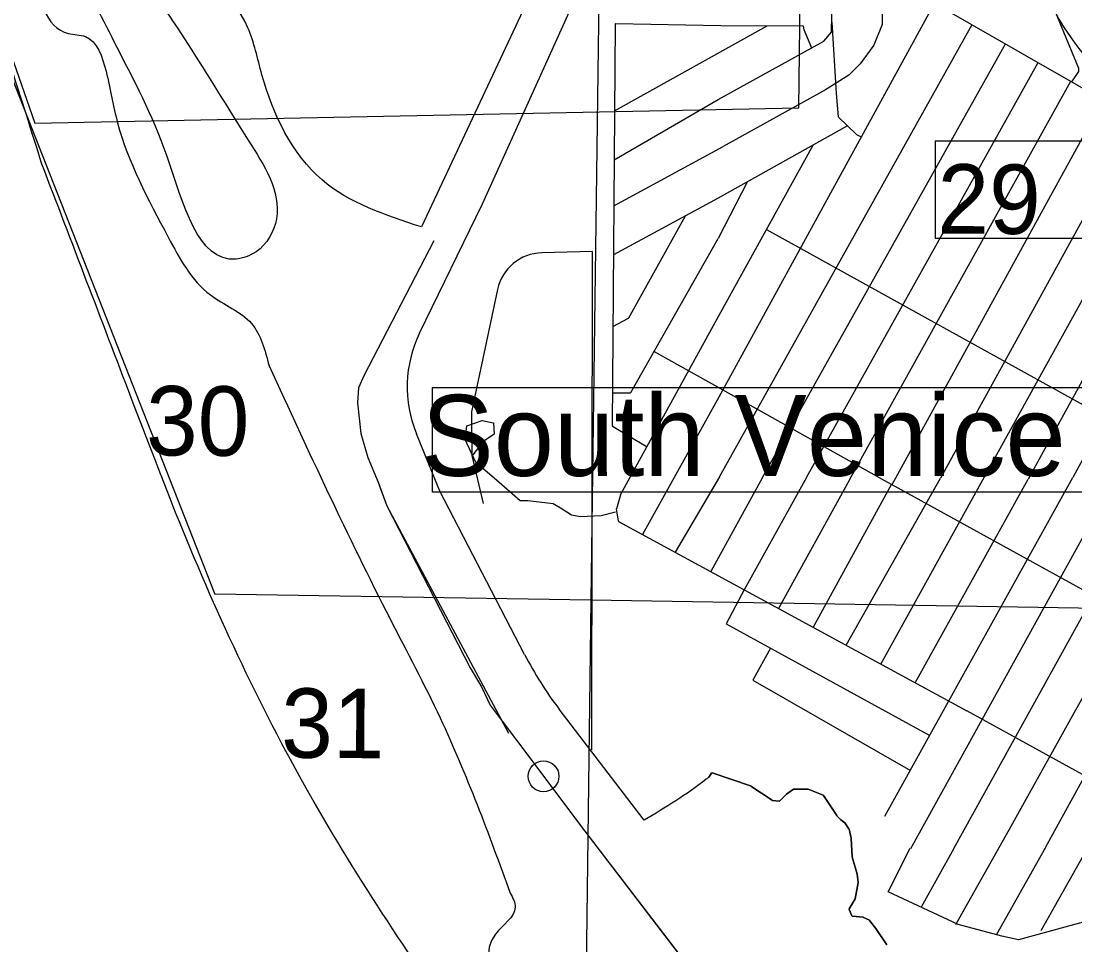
# Model space of a CAD drawing. Extents: x 408847 to 817539, y 923858 to 1151780.
# Drawn here: x 511231 to 518063, y 985378 to 991366 of the extents above; entities that cross this region are included whole.
import ezdxf

# ---------------------------------------------------------------- set-up
doc = ezdxf.new("R2010")
doc.units = 0
for name, color, linetype in [('Cities Incorporated Linear Boundaries', 7, 'Continuous'), ('Lakes and Ponds', 7, 'Continuous'), ('Level 12', 7, 'Continuous'), ('Level 39', 7, 'Continuous'), ('Level 43', 7, 'Continuous'), ('Local Roads Paved', 7, 'Continuous'), ('Masks for Text', 7, 'Continuous'), ('Narrow River Creek and Branch and Slough', 7, 'Continuous'), ('Section Lines', 7, 'Continuous')]:
    doc.layers.add(name, color=color, linetype=linetype)

msp = doc.modelspace()

# ---------------------------------------------------------------- linework, layer by layer
at = {"layer": 'Cities Incorporated Linear Boundaries'}
msp.add_line((509027.3, 997257.2), (511320.6, 990703), dxfattribs=at)
msp.add_lwpolyline([(511320.6, 990703), (516273.2, 990804.1), (516321.8, 994864.3), (516248.9, 999274.6), (515428.9, 999250.2), (514815.4, 999785.1), (514499.6, 999420.4), (514526.9, 998806.5), (514110.8, 998812.6), (514078.4, 999738.4)], dxfattribs=at)
at = {"layer": 'Lakes and Ponds'}
for p, q in [((513814, 989343.4), (514223.1, 990181.9)), ((513946.3, 988319.3), (513793.8, 988691)), ((514495.2, 987259.5), (513946.3, 988319.3)), ((515269.9, 986185.2), (514719.3, 986906.1)), ((515706.1, 986491.7), (515688.5, 986464.5)), ((515959.8, 986408), (515710.7, 986493.3)), ((516099.2, 986315.2), (515960.8, 986407.5)), ((516192.7, 986354.4), (516147.9, 986309.5)), ((516238.5, 986387.1), (516193.2, 986354.8)), ((516431.1, 986348.4), (516333.3, 986387.6)), ((516144.5, 986308.4), (516100.8, 986314.6)), ((516472.1, 986288.2), (516432.9, 986347)), ((516518.4, 986215.4), (516472.2, 986288.1)), ((516545, 986188.6), (516519, 986214.7)), ((516571.3, 986168.8), (516545.5, 986188.2)), ((516598, 986129.2), (516572.2, 986167.9)), ((516611.6, 986069), (516598.6, 986127.8)), ((516618.3, 985949.5), (516611.7, 986068.4)), ((516651.5, 985836.2), (516618.5, 985948.5)), ((516658.2, 985783.4), (516651.6, 985835.6)), ((516638.4, 985677), (516658.1, 985782.1)), ((516599.5, 985611.6), (516637.9, 985675.7)), ((516617.4, 985565.5), (516599.2, 985608)), ((516690.7, 985556.7), (516620.7, 985563.1)), ((516730.5, 985537.1), (516692.1, 985556.3)), ((516771.2, 985483.6), (516731.9, 985535.9)), ((516844, 985377.6), (516771.3, 985483.4))]:
    msp.add_line(p, q, dxfattribs=at)
for points in [[(516004.6, 998219.5), (515988.8, 994953.8), (515959.4, 994702.4), (515884.2, 994417.4), (513826.1, 990031.5)], [(514223.1, 990181.9), (516128.3, 994396.5), (516203.6, 994681.5), (516233, 994932.8), (516248.8, 998194.5)], [(516331.8, 986387.9), (516246.1, 986387.9), (516240.8, 986387.9)]]:
    msp.add_lwpolyline(points, dxfattribs=at)
for centre, radius, start, end in [((514534, 988994.7), 800, 154.15539, 202.306), ((516626.3, 988363.1), 2400, 207.37731, 217.3813), ((515709.4, 986489.5), 4, 71.1052, 147.13819), ((515958.5, 986404.2), 4, 56.2968, 71.1052), ((516195.6, 986351.6), 4, 125.55113, 135.01422), ((516240.8, 986383.9), 4, 90, 125.55113), ((516331.8, 986383.9), 4, 68.18878, 90), ((516101.4, 986318.6), 4, 236.2968, 261.86591), ((516145, 986312.3), 4, 261.86591, 315.01422), ((516429.6, 986344.7), 4, 33.67694, 68.18878), ((516468.8, 986286), 4, 32.45831, 33.67694), ((516521.8, 986217.5), 4, 212.45831, 224.98577), ((516547.9, 986191.4), 4, 224.98578, 233.11645), ((516568.9, 986165.6), 4, 33.67694, 53.11645), ((516594.7, 986126.9), 4, 12.52278, 33.67694), ((516607.7, 986068.1), 4, 3.17826, 12.52279), ((516622.3, 985949.7), 4, 183.17826, 196.38184), ((516647.7, 985835.1), 4, 7.12152, 16.38184), ((516654.2, 985782.9), 4, 349.3855, 7.12152), ((516634.5, 985677.8), 4, 329.04879, 349.3855), ((516602.9, 985609.5), 4, 149.04879, 203.18829), ((516621.1, 985567.1), 4, 203.1883, 264.80301), ((516690.4, 985552.7), 4, 63.42357, 84.80301), ((516728.7, 985533.5), 4, 36.85625, 63.42357), ((516768, 985481.2), 4, 34.49524, 36.85624)]:
    msp.add_arc(centre, radius, start, end, dxfattribs=at)
for points in [[(511365.8, 990438.3), (510951.8, 991711.2), (510413.8, 993229.3), (510313.4, 993525.4), (510213, 993773.9)], [(513826.1, 990031.5), (513182.2, 990336), (512792.3, 991017.8), (512701.2, 991321.8), (512132.3, 991880.8), (511816.3, 992200.4), (511870, 992541.4), (512040.3, 992759.9), (512055.5, 992981.4), (511494, 993122.9), (511233.4, 993414.2), (510873.8, 993418.7), (510664.2, 993270.3), (510652.6, 993224.3), (510563.5, 993224.3), (510685.6, 992876.9), (510822, 992748.2), (511042.5, 992409.3), (511123.5, 992005.4), (511580.7, 992034.2), (511893.3, 991804.5), (512703.1, 990594.3), (512886.4, 990084.7), (512754, 989870), (512624.5, 989823), (512177.4, 990486.9), (511853.8, 991193.8), (511563, 991738.9), (511460.3, 991841.4), (511356.9, 991828.1), (511328.3, 991700.6), (511536.4, 991285.9), (511647.6, 991265.1), (511781.4, 991040.6), (511856.2, 990705.8), (512184.2, 989965.7), (512457.9, 989591.4), (512724, 989406.2), (512838.1, 989130.9)], [(522834.5, 969029), (522540.6, 969713.8), (522501.5, 969819.9), (521628.5, 971682.6), (520802.8, 973471.2), (519866.3, 975346.3), (518794.6, 977226.3), (517825.7, 978676.4), (517596.6, 979231), (516532.7, 981077.1), (515387.4, 982927.6), (514183.9, 984684.8), (513130.5, 986303.2), (512257.3, 988120.4), (511945.3, 988922.7), (511365.8, 990438.3)], [(512838.1, 989130.9), (513623.4, 987490.2), (513947.3, 986849.2), (514402.4, 985713.7)], [(515688.5, 986464.5), (515671.8, 986451.2), (515269.9, 986185.2)], [(514402.4, 985713.7), (514434.4, 985622.6), (514306.1, 985447.8), (514767, 984765.8), (514878, 984725.1), (515089.5, 984857.5), (515284.7, 984614.5), (516404.4, 983117.5), (516386.4, 982778.2), (516095.6, 982991.8), (515993.8, 982926.6), (516116.7, 982544.5), (516892.9, 981433.1), (517602.6, 980481.9), (518135.6, 979581.9), (518194.5, 979461.7), (519197.1, 977669.9), (520386.3, 975841), (521513.3, 973916.7), (521690.9, 973713.8), (522120.9, 973517.2), (522258, 973216)]]:
    msp.add_spline(points, degree=3, dxfattribs=at)
at = {"layer": 'Level 12'}
for p, q in [((514935.7, 989871.6), (514606.1, 989863.5)), ((514930.9, 986641.2), (514935.7, 989871.6)), ((514320.1, 989626.3), (514150.3, 988832.3)), ((514150.3, 988832.3), (514152.5, 988548.8)), ((514152.5, 988548.8), (514226.1, 988238.8)), ((515688.5, 986464.5), (515706.1, 986491.7)), ((515710.7, 986493.3), (515959.8, 986408)), ((515960.8, 986407.5), (516099.2, 986315.2)), ((516147.9, 986309.5), (516192.7, 986354.4)), ((516193.2, 986354.8), (516238.5, 986387.1)), ((516333.3, 986387.6), (516431.1, 986348.4)), ((516100.8, 986314.6), (516144.5, 986308.4)), ((516432.9, 986347), (516472.1, 986288.2)), ((516472.2, 986288.1), (516518.4, 986215.4)), ((516519, 986214.7), (516545, 986188.6)), ((516545.5, 986188.2), (516571.3, 986168.8)), ((516572.2, 986167.9), (516598, 986129.2)), ((516598.6, 986127.8), (516611.6, 986069)), ((516611.7, 986068.4), (516618.3, 985949.5)), ((516618.5, 985948.5), (516651.5, 985836.2)), ((516651.6, 985835.6), (516658.2, 985783.4)), ((516658.1, 985782.1), (516638.4, 985677)), ((516637.9, 985675.7), (516599.5, 985611.6)), ((516599.2, 985608), (516617.4, 985565.5)), ((516620.7, 985563.1), (516690.7, 985556.7)), ((516692.1, 985556.3), (516730.5, 985537.1)), ((516731.9, 985535.9), (516771.2, 985483.6)), ((516771.3, 985483.4), (516844, 985377.6))]:
    msp.add_line(p, q, dxfattribs=at)
msp.add_lwpolyline([(516240.8, 986387.9), (516246.1, 986387.9), (516331.8, 986387.9)], dxfattribs=at)
msp.add_circle((514617.8, 986470.4), 99.8, dxfattribs=at)
for centre, radius, start, end in [((514613.5, 989563.6), 300, 91.41326, 167.92667), ((515709.4, 986489.5), 4, 71.1052, 147.13819), ((515958.5, 986404.2), 4, 56.2968, 71.1052), ((516195.6, 986351.6), 4, 125.55113, 135.01422), ((516240.8, 986383.9), 4, 90, 125.55113), ((516331.8, 986383.9), 4, 68.18878, 90), ((516101.4, 986318.6), 4, 236.2968, 261.86591), ((516145, 986312.3), 4, 261.86591, 315.01422), ((516429.6, 986344.7), 4, 33.67694, 68.18878), ((516468.8, 986286), 4, 32.45831, 33.67694), ((516521.8, 986217.5), 4, 212.45831, 224.98578), ((516547.9, 986191.4), 4, 224.98578, 233.11645), ((516568.9, 986165.6), 4, 33.67694, 53.11645), ((516594.7, 986126.9), 4, 12.52279, 33.67694), ((516607.7, 986068.1), 4, 3.17826, 12.52279), ((516622.3, 985949.7), 4, 183.17826, 196.38184), ((516647.7, 985835.1), 4, 7.12152, 16.38184), ((516654.2, 985782.9), 4, 349.3855, 7.12152), ((516634.5, 985677.8), 4, 329.04879, 349.3855), ((516602.9, 985609.5), 4, 149.04879, 203.18829), ((516621.1, 985567.1), 4, 203.18829, 264.80301), ((516690.4, 985552.7), 4, 63.42357, 84.80301), ((516728.7, 985533.5), 4, 36.85624, 63.42357), ((516768, 985481.2), 4, 34.49524, 36.85624)]:
    msp.add_arc(centre, radius, start, end, dxfattribs=at)
at = {"layer": 'Level 39'}
msp.add_lwpolyline([(513897.1, 988991.2), (520576.2, 988991.2), (520576.2, 988311.8), (513897.1, 988311.8)], close=True, dxfattribs=at)
at = {"layer": 'Local Roads Paved'}
for p, q in [((517151.7, 991482.3), (515754, 988926.8)), ((515082.9, 991344.7), (515063.1, 988744.2)), ((515767.6, 991335.4), (515087, 991348.6)), ((515758.9, 988411.6), (517395.7, 991342.5)), ((515078.7, 990783.8), (516067.3, 991334.1)), ((516038.4, 988406.7), (517613.2, 991218)), ((516322.9, 988406.7), (517823.9, 991097.2)), ((516602.4, 988392), (518036.9, 990975.3)), ((515076.2, 990466.4), (515749.1, 990857.1)), ((518245.3, 990855.1), (516877, 988360.1)), ((516588.5, 990687.1), (515749.1, 990217.2)), ((518466, 990722.6), (517190.9, 988401.8)), ((515073.9, 990167.3), (515783.4, 990552.9)), ((516366.6, 990562.9), (515754, 989456.7)), ((518901.7, 990479.9), (517759.8, 988396.9)), ((517465.5, 988392), (518569, 990388.9)), ((515940.4, 990325.2), (515749.1, 989957.2)), ((515749.1, 990217.2), (515071.5, 989849.9)), ((515170, 989441.8), (515538.8, 990103.2)), ((516062.6, 990014), (518985.8, 988396.9)), ((515183.8, 988957.3), (515749.1, 989957.2)), ((515068, 989386.1), (515168.4, 989440.2)), ((515754, 989456.7), (515116.4, 988296.8)), ((515334.9, 989224.6), (515780.9, 988975.2)), ((515064.7, 988955.3), (515180.3, 988955.3)), ((515780.9, 988975.2), (516828, 988387.1)), ((515754, 988926.8), (515259.1, 988038.5)), ((518261.4, 988797.6), (518049.1, 988406.7)), ((515065, 988740.7), (515290.2, 988605.5)), ((516999.8, 986003.3), (518477.4, 988678.1)), ((517277, 986003.3), (518692.9, 988559.1)), ((515758.9, 988411.6), (515470.9, 987923.2)), ((516038.4, 988406.7), (515702.3, 987797.4)), ((516322.9, 988406.7), (515918.5, 987679.7)), ((516831.4, 986211.3), (518049.1, 988406.7)), ((517638.4, 986127.1), (518902.5, 988406.7)), ((516602.4, 988392), (516140.6, 987558.8)), ((516366.3, 987436), (516876, 988365.9)), ((516580.4, 987319.5), (517190.9, 988401.8)), ((516803.9, 987197.9), (517465.5, 988392)), ((516828, 988387.1), (519517.5, 986907.7)), ((517028.2, 987075.8), (517759.8, 988396.9)), ((517871.1, 986008.2), (519186.9, 988401.8)), ((515116.1, 988295.9), (515089.9, 988204.1)), ((515089.8, 988202.4), (515102.6, 988125.4)), ((515104.6, 988122.5), (517362.8, 986893.8)), ((519024.1, 985979.1), (517362.8, 986893.8)), ((517291.9, 985509.2), (517638.4, 986127.1)), ((517277, 986003.3), (517065.2, 985622.2)), ((517871.1, 986008.2), (517553.9, 985444.2)), ((518138.4, 985993.4), (517841.4, 985469.6))]:
    msp.add_line(p, q, dxfattribs=at)
for points in [[(518043.6, 990971.4), (518088.4, 991038.7), (518088.4, 991058.3), (517318.4, 992922.8), (517132.1, 992947.4)], [(515749.1, 990857.1), (516435.7, 991235), (516484.7, 991293.8), (516514.1, 992819.8)], [(516808.4, 992805.1), (516813.3, 991342.9), (516759.3, 991210.4), (516671.1, 991087.8), (516597.5, 991014.2), (516445.5, 990920.9), (515783.4, 990552.9)], [(517092.8, 992814.9), (517078.1, 991524.4), (519004.7, 990420.9)], [(516486, 991358.7), (516514.1, 990896.4), (516528.9, 990744.3), (516646.6, 990631.4), (516677.8, 990615.8)], [(516357.2, 991190.8), (516308.2, 991308.6), (516303.3, 991333.1), (515767.6, 991335.4)], [(515085.4, 988182.5), (514991.3, 988157.7), (514857.6, 988152.8), (514798.2, 988162.7), (514738.8, 988202.3), (514679.4, 988237), (514516, 988256.8), (514466.5, 988256.8), (514313.1, 988390.5), (514179.4, 988504.4), (514110.1, 988653), (514120, 988742.2), (514219, 988776.9), (514293.3, 988762), (514298.2, 988687.7), (514223.9, 988638.2), (514159.6, 988554)], [(515920.5, 987682.4), (515801.7, 987459.5), (517121.7, 986734.6)], [(516088.9, 987301.8), (515975, 987093), (516996.5, 986508.9)], [(518569.1, 986242.3), (518187.9, 985543.9), (517697.8, 985410.2), (517588.9, 985434.9), (517306.7, 985509.2), (516851.3, 985722.2), (516994.8, 986004.6)]]:
    msp.add_lwpolyline(points, dxfattribs=at)
for centre, start, end in [((515086.9, 991344.6), 88.88705, 179.56174), ((515166.5, 989443.7), 298.31263, 330.85518), ((515180.3, 988959.3), 270, 330.51807), ((515067.1, 988744.2), 179.56174, 239.02369), ((515119.9, 988294.8), 151.20389, 164.06212), ((515093.7, 988203), 164.06212, 189.45771), ((515106.5, 988126.1), 189.45771, 241.44778)]:
    msp.add_arc(centre, 4, start, end, dxfattribs=at)
at = {"layer": 'Masks for Text'}
msp.add_lwpolyline([(517156.7, 989958.2), (518142.3, 989958.2), (518142.3, 990586.5), (517156.7, 990586.5)], close=True, dxfattribs=at)
at = {"layer": 'Narrow River Creek and Branch and Slough'}
for p, q in [((514935.7, 989871.6), (514606.1, 989863.5)), ((514930.9, 986641.2), (514935.7, 989871.6)), ((514320.1, 989626.3), (514150.3, 988832.3)), ((514150.3, 988832.3), (514152.5, 988548.8)), ((514152.5, 988548.8), (514226.1, 988238.8))]:
    msp.add_line(p, q, dxfattribs=at)
for points in [[(513906.4, 989942), (513453.4, 989066.3), (513417.4, 988989), (513412.2, 988891.2), (513432.8, 988691.8), (513479.1, 988537.3), (513546.1, 988377.6), (513602.7, 988223.1), (514143.2, 987173.8), (514215.3, 987050.2), (514271.9, 986931.7), (514349.2, 986828.7), (514441.8, 986705.1), (514884.6, 986114.5), (516210.2, 984386), (516550, 983943), (516694.1, 983747.3), (518609.2, 979970.2)], [(513553.3, 988358), (513602.7, 988223.1), (514391.4, 986749.7)], [(514872.7, 986130.3), (514884.6, 986114.5), (515405, 985435.9)], [(515405, 985435.9), (515937.5, 984741.5)]]:
    msp.add_lwpolyline(points, dxfattribs=at)
msp.add_arc((514613.5, 989563.6), 300, 91.41326, 167.92667, dxfattribs=at)
msp.add_spline([(516202.8, 995500.1), (516424.8, 995410.7), (516656.6, 994638.5), (517022.9, 994088.9), (517177.7, 993728.5), (517269.4, 993126.9), (517600.1, 992274.2), (518031.1, 991265), (518671.4, 990669.7), (519583.4, 989996.6), (520346.1, 989274.7), (520953.5, 988734)], degree=3, dxfattribs=at)
at = {"layer": 'Section Lines'}
for p, q in [((510406.5, 992938.6), (512487.3, 987651.8)), ((514993.6, 992887.9), (514925, 987612.3)), ((514925, 987612.3), (512487.3, 987651.8)), ((514925, 987612.3), (514856.4, 982343.2)), ((520180.4, 987527.1), (514925, 987612.3))]:
    msp.add_line(p, q, dxfattribs=at)

# ---------------------------------------------------------------- texts
at = {"layer": 'Level 39'}
msp.add_text('South Venice', height=525.001, rotation=0.00001, dxfattribs=at).set_placement((513827.1, 988417.5))
at = {"layer": 'Level 43'}
for s, p in [('29', (517170.5, 989988.8)), ('30', (512040, 988551.2)), ('31', (512916.1, 986591.2))]:
    msp.add_text(s, height=450, rotation=359.65045, dxfattribs=at).set_placement(p)

doc.saveas('drawing.dxf')
